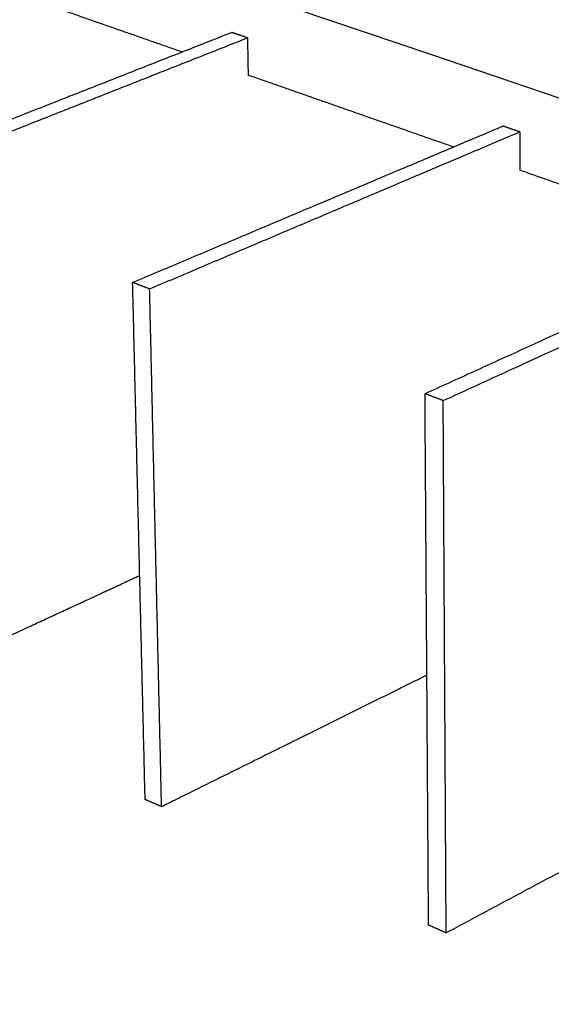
# Model space of a CAD drawing. Header units: millimetres. Extents: x 2538 to 24562, y 4449 to 23795.
# Tile 272 of 280: x 22045 to 22190, y 22274 to 22542. Entities that reach past the tile are written whole.
import ezdxf
from ezdxf import colors
from ezdxf.entities.mleader import LeaderData, LeaderLine
from ezdxf.math import Vec2, Vec3

# ---------------------------------------------------------------- set-up
doc = ezdxf.new("R2010")
doc.units = ezdxf.units.MM
doc.layers.add('HD021_Text', color=2, linetype='Continuous', lineweight=9)
doc.layers.add('Make2D$Visible$Curves', color=7, linetype='Continuous', true_color=0x000000)
doc.styles.add('Arial Narrow', font='ARIALN.TTF')

msp = doc.modelspace()

# ---------------------------------------------------------------- linework, layer by layer
at = {"layer": 'Make2D$Visible$Curves', "color": 7, "lineweight": -3}
msp.add_lwpolyline([(21725.04, 22679.44), (21744.84, 22672.71), (21783.18, 22659.69), (21823.1, 22646.13), (21864.73, 22631.99), (21908.15, 22617.25), (21953.5, 22601.84), (22000.9, 22585.75), (22050.49, 22568.9), (22102.44, 22551.26), (22156.91, 22532.76), (22214.1, 22513.33), (22274.2, 22492.92), (22305.42, 22482.32), (22337.46, 22471.44), (22370.34, 22460.27), (22404.12, 22448.8), (22438.81, 22437.02), (22468.01, 22427.1)], dxfattribs=at)
for points, weights in [([(22089.15, 22533.4), (22063.13, 22542.49), (22037.72, 22551.38)], [389.807692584, 394.410650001, 399.013607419]), ([(22001.37, 22498.87), (22053.32, 22519.3), (22102.72, 22538.73)], [367.638827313, 377.103392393, 386.567957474]), ([(22005.69, 22497.23), (22057.63, 22517.74), (22107.02, 22537.25)], [366.898622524, 376.363187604, 385.827752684]), ([(22107.02, 22537.25), (22104.87, 22537.99), (22102.72, 22538.73)], [385.827752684, 386.197855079, 386.567957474]), ([(22107.02, 22537.25), (22107.11, 22532.16), (22107.2, 22527.08)], [385.827752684, 386.252354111, 386.676955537]), ([(22163.16, 22507.52), (22134.83, 22517.42), (22107.2, 22527.09)], [377.281711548, 381.979443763, 386.677175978]), ([(22075.72, 22470.61), (22127.5, 22492.46), (22176.66, 22513.21)], [355.302080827, 364.766645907, 374.231210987]), ([(22181.25, 22511.63), (22178.95, 22512.42), (22176.66, 22513.21)], [373.491006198, 373.861108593, 374.231210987]), ([(22080.35, 22468.85), (22132.11, 22490.8), (22181.25, 22511.63)], [354.561876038, 364.026441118, 373.491006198]), ([(22181.25, 22511.63), (22181.25, 22506.4), (22181.26, 22501.19)], [373.491006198, 373.915607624, 374.340209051]), ([(22242.25, 22479.86), (22211.36, 22490.66), (22181.26, 22501.19)], [364.755696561, 369.54795178, 374.340206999]), ([(22155.43, 22440.31), (22206.88, 22463.75), (22255.63, 22485.95)], [342.96533434, 352.429899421, 361.894464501]), ([(22160.39, 22438.42), (22211.82, 22461.96), (22260.54, 22484.26)], [342.225129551, 351.689694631, 361.154259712]), ([(22079.12, 22329.77), (22077.45, 22399.09), (22075.72, 22470.61)], [366.621496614, 360.961788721, 355.302080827]), ([(22080.35, 22468.85), (22078.03, 22469.73), (22075.72, 22470.61)], [354.561876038, 354.931978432, 355.302080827]), ([(22083.61, 22327.78), (22082.01, 22397.21), (22080.35, 22468.85)], [365.881291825, 360.221583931, 354.561876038]), ([(22156.4, 22295.54), (22155.92, 22366.75), (22155.43, 22440.31)], [354.284750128, 348.625042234, 342.96533434]), ([(22160.39, 22438.42), (22157.91, 22439.37), (22155.43, 22440.31)], [342.225129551, 342.595231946, 342.96533434]), ([(22161.2, 22293.41), (22160.8, 22364.74), (22160.39, 22438.42)], [353.544545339, 347.884837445, 342.225129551]), ([(22077.65, 22390.71), (22044.91, 22375.57), (22011.08, 22359.92)], [390.848874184, 384.533456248, 378.218038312]), ([(22155.94, 22363.63), (22120.45, 22346.04), (22083.61, 22327.78)], [379.699237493, 372.790264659, 365.881291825]), ([(22240.19, 22335.57), (22201.53, 22314.94), (22161.2, 22293.41)], [368.796488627, 361.170516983, 353.544545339]), ([(22083.61, 22327.78), (22081.36, 22328.78), (22079.12, 22329.77)], [365.881291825, 366.25139422, 366.621496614]), ([(22161.2, 22293.41), (22158.8, 22294.48), (22156.4, 22295.54)], [353.544545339, 353.914647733, 354.284750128])]:
    msp.add_rational_spline(points, weights, degree=2, dxfattribs=at)

# ---------------------------------------------------------------- leaders
at = {"layer": 'HD021_Text'}
ml = msp.add_multileader_mtext('Standard', dxfattribs=at)
ml.set_content('TAPA FRONTAL (OPCIONAL)', color=5, style='Arial Narrow')
ml.set_leader_properties(color=5, linetype='ByLayer', lineweight=15)
ml.build(insert=Vec2(0, 0))
ml.multileader.update_dxf_attribs({"text_left_attachment_type": 6, "text_right_attachment_type": 6, "dogleg_length": 0.1, "arrow_head_size": 10, "scale": 5})
ctx = ml.context
ctx.base_point, ctx.scale, ctx.char_height, ctx.arrow_head_size, ctx.landing_gap_size, ctx.plane_origin = Vec3(22820.09, 22455.39), 5, 10, 10, 15, Vec3(22884.12, 22526.23)
ctx.left_attachment, ctx.right_attachment, ctx.text_align_type = 6, 6, 2
notes = []
notes.append((ctx, [(1, (1, 1, 0), (22810.79, 22455.39), (1, 0), 9.29, [(1, [(22763.85, 22509.76)], 0, [])])]))
ctx.mtext.insert, ctx.mtext.width, ctx.mtext.alignment, ctx.mtext.flow_direction = Vec3(22990.68, 22468.33), 287.8579, 3, 5
ml = msp.add_multileader_mtext('Standard', dxfattribs=at)
ml.set_content('PLAFÓN STRATUS', color=5, style='Arial Narrow')
ml.set_leader_properties(color=5, linetype='ByLayer', lineweight=15)
ml.build(insert=Vec2(0, 0))
ml.multileader.update_dxf_attribs({"text_left_attachment_type": 6, "text_right_attachment_type": 6, "dogleg_length": 0.1, "arrow_head_size": 10, "scale": 5})
ctx = ml.context
ctx.base_point, ctx.scale, ctx.char_height, ctx.arrow_head_size, ctx.landing_gap_size, ctx.plane_origin = Vec3(22741.42, 22275.08), 5, 10, 10, 15, Vec3(22812.91, 22248.45)
ctx.left_attachment, ctx.right_attachment, ctx.text_align_type = 6, 6, 2
notes.append((ctx, [(1, (1, 1, 0), (22732.13, 22275.08), (1, 0), 9.29, [(1, [(22616.97, 22342.25)], 0, [])])]))
ctx.mtext.insert, ctx.mtext.width, ctx.mtext.alignment, ctx.mtext.flow_direction = Vec3(22857.42, 22287.08), 287.8579, 3, 5
for ctx, leaders in notes:
    for number, flags, end, landing, length, lines in leaders:
        leader = LeaderData()
        leader.index, (leader.has_last_leader_line, leader.has_dogleg_vector, leader.attachment_direction) = number, flags
        leader.last_leader_point, leader.dogleg_vector, leader.dogleg_length = Vec3(end), Vec3(landing), length
        for number, points, colour, breaks in lines:
            line = LeaderLine()
            line.index, line.vertices, line.color, line.breaks = number, Vec3.list(points), colors.encode_raw_color(colour), breaks
            leader.lines.append(line)
        ctx.leaders.append(leader)

doc.saveas('drawing.dxf')
